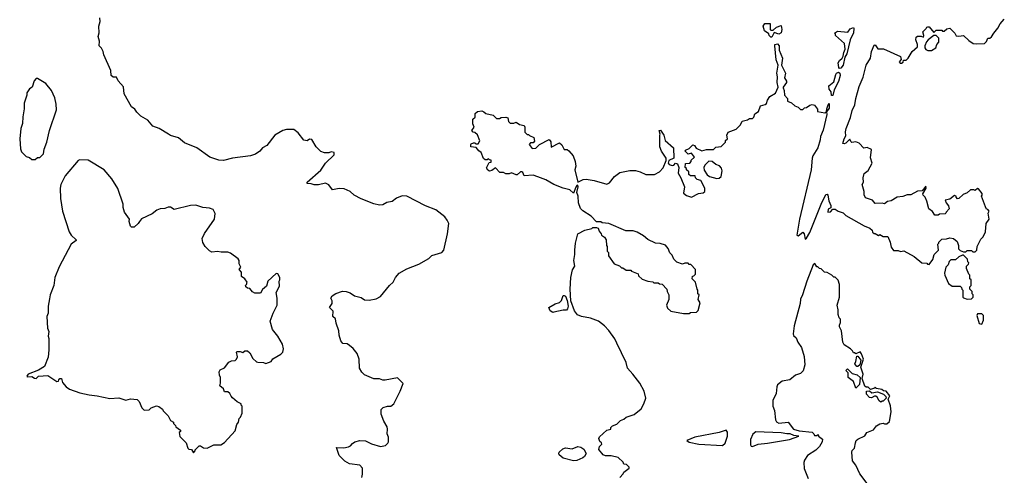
# Model space of a CAD drawing. Extents: x 2220333 to 2384341, y 721037 to 894043.
# Tile 276 of 325: x 2337890 to 2346470, y 833963 to 837931. Entities that reach past the tile are written whole.
import ezdxf

# ---------------------------------------------------------------- set-up
doc = ezdxf.new("R2010")
doc.units = 0

msp = doc.modelspace()

# ---------------------------------------------------------------- linework, layer by layer
at = {"layer": '0CON10XD'}
for points in [[(2340430.7, 836500.7), (2340395, 836504), (2340396.2, 836515), (2340515, 836620), (2340555, 836682.5), (2340630, 836755), (2340630, 836775), (2340605, 836780), (2340585, 836772.5), (2340545, 836772.5), (2340515, 836783.3), (2340472.7, 836822.7), (2340436.4, 836886.4), (2340415, 836890), (2340395, 836877.5), (2340365, 836882.5), (2340316.4, 836946.4), (2340280, 836975), (2340215, 836976), (2340184.3, 836965.7), (2340114.4, 836925.6), (2340043.2, 836836.8), (2340005.7, 836814.3), (2339982.7, 836787.3), (2339945, 836760), (2339900, 836745), (2339745, 836726.2), (2339665, 836704), (2339625, 836708.8), (2339547.5, 836735), (2339435, 836816.2), (2339325, 836858.8), (2339275, 836903.3), (2339205, 836922.5), (2339186.2, 836935), (2339106.7, 836985), (2339050, 837005), (2339006.7, 837055), (2338945, 837090), (2338910, 837125), (2338893, 837153), (2338865, 837172.5), (2338801.2, 837285), (2338795, 837347.5), (2338749.3, 837399.3), (2338735, 837430), (2338705, 837430), (2338687.5, 837445), (2338685, 837490), (2338622.5, 837625), (2338617.5, 837655), (2338603, 837683), (2338582.5, 837705), (2338586.7, 837745), (2338573.8, 837785), (2338583.6, 837816.4), (2338578.8, 837875), (2338590, 837915), (2338587, 837947)], [(2344955, 836257.5), (2344975, 836280), (2344995, 836280), (2345023, 836263), (2345065, 836250), (2345090, 836225), (2345250, 836135), (2345297, 836117), (2345318.3, 836098.3), (2345321.7, 836081.7), (2345335, 836070), (2345345, 836070), (2345375, 836052.5), (2345385, 836060), (2345415, 836043.3), (2345455, 836042), (2345476.2, 835995), (2345485, 835950), (2345505, 835920), (2345545, 835920), (2345565, 835912.5), (2345595, 835917.5), (2345685, 835867.5), (2345750, 835815), (2345795, 835810), (2345801.7, 835801.7), (2345815, 835800), (2345848.3, 835841.7), (2345860, 835885), (2345897, 835923), (2345890, 835975), (2345900, 835985), (2345900, 835995), (2345925, 836020), (2345965, 836022.5), (2345995, 836032.5), (2346027, 836027), (2346058.3, 835998.3), (2346070, 835965), (2346070, 835935), (2346085, 835920), (2346115, 835910), (2346135, 835910), (2346145, 835920), (2346185, 835920), (2346195, 835910), (2346215, 835910), (2346230, 835925), (2346233, 835957), (2346265, 836020), (2346285, 836040), (2346307.5, 836085), (2346313.3, 836155), (2346336.7, 836195), (2346330, 836245), (2346337.5, 836265), (2346327, 836277), (2346315, 836280), (2346305, 836300), (2346270, 836395), (2346277, 836403), (2346277, 836417), (2346245, 836457.5), (2346235, 836460), (2346215, 836442.5), (2346205, 836450), (2346175, 836450), (2346145, 836422.5), (2346110.7, 836409.3), (2346075, 836372.5), (2346061.7, 836371.7), (2346050, 836385), (2346050, 836395), (2346035, 836400), (2345995, 836367.5), (2345955, 836360), (2345962.5, 836335), (2345985, 836310), (2345990, 836285), (2345962.5, 836255), (2345960, 836245), (2345955, 836240), (2345905, 836237.5), (2345895, 836230), (2345865, 836230), (2345845, 836260), (2345813, 836283), (2345795, 836350), (2345780, 836385), (2345763, 836403), (2345760, 836415), (2345790, 836465), (2345785, 836480), (2345755, 836440), (2345715, 836437.5), (2345655, 836406.7), (2345623.9, 836406.1), (2345585, 836390), (2345535, 836386.7), (2345485, 836352.5), (2345453, 836347), (2345425, 836327.5), (2345405, 836332.5), (2345345, 836330), (2345320.7, 836360.7), (2345260.7, 836380.7), (2345247.5, 836405), (2345247.5, 836435), (2345230, 836495), (2345242.5, 836515), (2345240, 836555), (2345249.3, 836590.7), (2345283, 836617), (2345319.3, 836680.7), (2345303, 836727), (2345311.7, 836801.7), (2345275, 836816.7), (2345245, 836812.5), (2345206.1, 836856.1), (2345175, 836867.5), (2345142.5, 836862.5), (2345131.7, 836871.7), (2345125, 836890), (2345090, 836855), (2345075, 836850), (2345064.2, 836854.2), (2345074.3, 836895), (2345089.3, 836920.7), (2345086.9, 836955), (2345093.1, 836985), (2345129.5, 837080.5), (2345145, 837140), (2345168.8, 837191.2), (2345176.5, 837245), (2345205, 837348), (2345239.7, 837430.3), (2345265, 837536), (2345303.5, 837596.5), (2345311.5, 837655), (2345335, 837710), (2345345, 837712.5), (2345368.3, 837678.3), (2345416.4, 837676.4), (2345565, 837610), (2345570, 837585), (2345552.5, 837565), (2345563, 837553), (2345575, 837552.5), (2345588.3, 837561.7), (2345591.7, 837578.3), (2345615, 837580), (2345633, 837597), (2345667, 837653), (2345712.5, 837695), (2345712.5, 837715), (2345700, 837755), (2345701.7, 837778.3), (2345715, 837787.5), (2345745, 837787.5), (2345765, 837780), (2345770, 837795), (2345760, 837825), (2345790, 837855), (2345793.6, 837866.4), (2345805, 837870), (2345815, 837870), (2345855, 837820), (2345875, 837840), (2345925, 837840), (2345931.7, 837831.7), (2345945, 837830), (2345969.3, 837850.7), (2345995, 837856.7), (2346037.5, 837815), (2346051.7, 837791.7), (2346075, 837787.5), (2346115, 837792.5), (2346160.7, 837750.7), (2346200, 837725), (2346225, 837720), (2346296.4, 837723.6), (2346315, 837740), (2346325, 837770), (2346345, 837770), (2346359.3, 837780.7), (2346377.5, 837815), (2346413.6, 837856.4), (2346432.5, 837895), (2346470, 837935)], [(2344445, 837780), (2344435, 837780), (2344420, 837795), (2344418.3, 837808.3), (2344380, 837835), (2344367.5, 837875), (2344383, 837897), (2344428.3, 837898.3), (2344430, 837845), (2344435, 837840), (2344455, 837840), (2344485, 837867.5), (2344525, 837880), (2344530.5, 837845), (2344525, 837816.2), (2344505, 837806.7), (2344465, 837820), (2344445, 837780)], [(2345035, 837506.7), (2345026.7, 837515), (2345023.3, 837555), (2345032.5, 837575), (2345057.5, 837595), (2345067, 837613), (2345071.2, 837645), (2345083.3, 837675), (2345076.7, 837725), (2345000, 837795), (2345000, 837805), (2344990, 837815), (2345015, 837830), (2345107, 837823), (2345127, 837853), (2345155, 837862.5), (2345160, 837855), (2345155, 837817.5), (2345128.1, 837755), (2345096.9, 837635), (2345080, 837605), (2345066.7, 837535), (2345045, 837510), (2345035, 837506.7)], [(2345835, 837662.5), (2345872.5, 837685), (2345882.5, 837715), (2345898.8, 837735), (2345899.5, 837769.5), (2345875, 837792.5), (2345855, 837792.5), (2345807.5, 837755), (2345791.7, 837738.3), (2345777.5, 837705), (2345777.5, 837685), (2345785, 837672.5), (2345805, 837662.5), (2345835, 837662.5)], [(2343120, 833945), (2343150, 833975), (2343155, 833990), (2343200, 834025), (2343200, 834035), (2343178.3, 834058.3), (2343155, 834060), (2343148.3, 834078.3), (2343105, 834117.5), (2343045, 834132.5), (2342995, 834132.5), (2342975, 834142.5), (2342937.7, 834187.7), (2342942, 834215), (2342962.5, 834235), (2342960, 834245), (2342945, 834257.5), (2342936.7, 834285), (2342942, 834298), (2343005, 834357.5), (2343040, 834365), (2343041.7, 834378.3), (2343055, 834392.5), (2343092.3, 834407.7), (2343125, 834441.2), (2343155, 834451.2), (2343175, 834468.8), (2343245, 834493.8), (2343305, 834542.5), (2343330, 834585), (2343346.4, 834633.6), (2343332.5, 834695), (2343293.3, 834765), (2343233.3, 834845), (2343186.7, 834895), (2343173.8, 834945), (2343094.2, 835114.2), (2343075, 835152.5), (2343023.3, 835225), (2342987.5, 835265), (2342932.5, 835305), (2342865, 835331.2), (2342785, 835346), (2342751.2, 835361.2), (2342724, 835395), (2342694, 835484), (2342687.5, 835585), (2342693.8, 835685), (2342706.2, 835753.8), (2342727.5, 835785), (2342720, 835835), (2342728.8, 835885), (2342726.7, 835925), (2342733.3, 835985), (2342753.3, 836065), (2342815, 836096.7), (2342877, 836113), (2342885, 836120), (2342915, 836122.5), (2342930, 836115), (2342938.3, 836088.3), (2342957, 836067), (2342960, 836055), (2342986.4, 836036.4), (2343000, 836015), (2343002.5, 835965), (2343010, 835955), (2343010, 835915), (2343020, 835905), (2343020, 835875), (2343070, 835805), (2343117, 835787), (2343135, 835770), (2343145, 835770), (2343175, 835750), (2343215, 835750), (2343221.7, 835741.7), (2343278.3, 835718.3), (2343281.7, 835701.7), (2343315, 835670), (2343363, 835653), (2343407, 835647), (2343415, 835640), (2343455, 835640), (2343465, 835630), (2343488.3, 835628.3), (2343530, 835585), (2343533, 835563), (2343547.5, 835535), (2343547.5, 835495), (2343527.5, 835445), (2343535, 835420), (2343563, 835393), (2343675, 835372.5), (2343725, 835372.5), (2343735, 835380), (2343787, 835383), (2343801.7, 835398.3), (2343820, 835465), (2343802.5, 835495), (2343810, 835535), (2343800, 835545), (2343800, 835575), (2343793, 835583), (2343780, 835645), (2343750, 835675), (2343751.7, 835698.3), (2343765, 835700), (2343780, 835715), (2343780, 835755), (2343738.3, 835798.3), (2343725, 835800), (2343715, 835810), (2343685, 835810), (2343665, 835802.5), (2343615, 835820), (2343590, 835845), (2343575, 835880), (2343555, 835900), (2343541.7, 835938.3), (2343517, 835967), (2343471.7, 835981.7), (2343430, 835985), (2343365, 836017.5), (2343325, 836050), (2343271.7, 836081.7), (2343235, 836092.5), (2343173, 836093), (2343025, 836157.5), (2342965, 836162.5), (2342955, 836170), (2342915, 836170), (2342869.3, 836219.3), (2342796.4, 836266.4), (2342776.4, 836286.4), (2342758.8, 836335), (2342755.6, 836395.6), (2342746, 836425), (2342757.5, 836475), (2342755, 836490), (2342745, 836487.5), (2342735, 836472.5), (2342715, 836420), (2342685, 836448.8), (2342625, 836463.3), (2342545, 836496.7), (2342475, 836536.2), (2342405, 836563.3), (2342365, 836576.7), (2342285, 836570), (2342275, 836600), (2342265, 836607.5), (2342253, 836607), (2342225, 836580), (2342215, 836580), (2342175, 836597.5), (2342155, 836590), (2342125, 836590), (2342105, 836600), (2342075, 836600), (2342035, 836640), (2342005, 836617.5), (2341985, 836613.3), (2341969.3, 836619.3), (2341958.3, 836641.7), (2341981.7, 836688.3), (2341998.3, 836691.7), (2341998.3, 836708.3), (2341985, 836710), (2341975, 836720), (2341965, 836710), (2341945, 836710), (2341933, 836723), (2341910, 836775), (2341890, 836790), (2341868.3, 836818.3), (2341822.5, 836825), (2341820, 836845), (2341825, 836850), (2341845, 836860), (2341855, 836860), (2341865, 836850), (2341885, 836850), (2341900, 836875), (2341878.3, 836928.3), (2341855, 836950), (2341841.7, 836951.7), (2341830, 836965), (2341850, 836995), (2341837.5, 837025), (2341840, 837065), (2341858.3, 837081.7), (2341860, 837115), (2341878.3, 837131.7), (2341917, 837137), (2341935, 837130), (2341953, 837113), (2342015, 837100), (2342045, 837070), (2342071.7, 837071.7), (2342085, 837080), (2342125, 837082.5), (2342145, 837077.5), (2342150, 837045), (2342165, 837030), (2342195, 837030), (2342215, 837037.5), (2342245, 837017.5), (2342285, 837010), (2342292.5, 836995), (2342291.7, 836951.7), (2342311.7, 836931.7), (2342325, 836930), (2342331.7, 836921.7), (2342370, 836905), (2342377.5, 836872.5), (2342365, 836860), (2342341.7, 836858.3), (2342330, 836845), (2342355, 836810), (2342388.3, 836811.7), (2342420, 836845), (2342505, 836887.5), (2342517, 836867), (2342521.7, 836821.7), (2342595, 836860), (2342615, 836840), (2342635, 836800), (2342659.3, 836799.3), (2342675, 836790), (2342712.5, 836745), (2342731.2, 836695), (2342736.7, 836655), (2342726.7, 836625), (2342755, 836516.7), (2342800, 836540), (2342825, 836542.9), (2342895, 836530), (2343005, 836498), (2343029.7, 836510.3), (2343072.5, 836565), (2343120.7, 836599.3), (2343207, 836617), (2343255, 836617.5), (2343297, 836607), (2343345, 836582.5), (2343423, 836583), (2343465, 836607.5), (2343498, 836642), (2343522.5, 836705), (2343522.5, 836725), (2343482.5, 836785), (2343467.5, 836825), (2343467.5, 836925), (2343472.5, 836935), (2343463.8, 836965), (2343475, 836970), (2343502.5, 836925), (2343515, 836880), (2343586.2, 836815), (2343590, 836725), (2343547.5, 836705), (2343540.7, 836680.7), (2343549.2, 836669.2), (2343575, 836661.9), (2343590, 836665), (2343605, 836682.5), (2343622.5, 836675), (2343632.5, 836645), (2343627.5, 836595), (2343652.5, 836555), (2343683.3, 836475), (2343675, 836420), (2343699.3, 836399.3), (2343745, 836386.7), (2343805, 836417.5), (2343847, 836423), (2343860, 836435), (2343860, 836465), (2343825, 836530), (2343795, 836540), (2343780, 836555), (2343775, 836570), (2343735, 836570), (2343721.7, 836581.7), (2343720, 836605), (2343700, 836625), (2343700, 836635), (2343690, 836645), (2343691.7, 836678.3), (2343728.3, 836681.7), (2343740, 836695), (2343741.7, 836708.3), (2343770, 836735), (2343745, 836770), (2343715, 836760), (2343690, 836785), (2343692.5, 836795), (2343725, 836810), (2343755, 836840), (2343770, 836835), (2343785, 836812.5), (2343835, 836790), (2343875, 836800), (2343935, 836800), (2343955, 836820), (2344001.7, 836828.3), (2344040, 836865), (2344041.7, 836878.3), (2344057, 836893), (2344052.5, 836925), (2344065, 836952.5), (2344133, 836977), (2344172.5, 837015), (2344185, 837047.5), (2344231.7, 837058.3), (2344248.3, 837071.7), (2344275, 837070), (2344287, 837083), (2344295, 837110), (2344328.8, 837131.2), (2344345, 837180), (2344387.3, 837192.7), (2344397.5, 837202.5), (2344405, 837230), (2344427, 837263), (2344475, 837290), (2344498, 837345), (2344489.4, 837385), (2344494.2, 837435), (2344486.5, 837465), (2344500, 837535), (2344481.4, 837581.4), (2344470, 837705), (2344470, 837715), (2344495, 837722.5), (2344508.8, 837705), (2344508, 837665), (2344536, 837595), (2344528, 837535), (2344563.8, 837465), (2344553.3, 837425), (2344572.5, 837395), (2344572.5, 837385), (2344543.3, 837345), (2344543.6, 837336.4), (2344551.2, 837315), (2344553.8, 837275), (2344580, 837245), (2344581.7, 837221.7), (2344615, 837207.5), (2344645, 837180), (2344675, 837170), (2344695, 837150), (2344715, 837150), (2344730, 837165), (2344745, 837167.5), (2344775, 837187.5), (2344795, 837192.5), (2344815, 837187.5), (2344841.7, 837151.7), (2344841.7, 837131.7), (2344905, 837120), (2344920, 837130), (2344922.5, 837155), (2344935, 837190), (2344945, 837200), (2344945, 837160), (2344920, 837130), (2344922.5, 837105), (2344890.5, 836969.5), (2344867.5, 836915), (2344865.5, 836885), (2344845, 836813.8), (2344802, 836745), (2344796.2, 836725), (2344785.7, 836625), (2344684.4, 836195), (2344663.3, 836055), (2344675, 836050), (2344715, 836080), (2344726.7, 836065), (2344735, 836020), (2344745, 836027.5), (2344775, 836077.5), (2344874.4, 836325), (2344915, 836410), (2344925, 836412.5), (2344931.7, 836401.7), (2344940, 836355), (2344957, 836313), (2344957, 836293), (2344935, 836280), (2344932.5, 836255), (2344955, 836257.5)], [(2338025, 836712.5), (2338045, 836730), (2338065, 836730), (2338097, 836763), (2338102.5, 836805), (2338126.4, 836863.6), (2338150, 836965), (2338211.2, 837145), (2338208.8, 837195), (2338195, 837250), (2338166.7, 837315), (2338116.4, 837376.4), (2338045, 837420), (2338035, 837420), (2338015, 837400), (2337997.5, 837345), (2337975, 837330), (2337952.5, 837295), (2337952.5, 837275), (2337930, 837205), (2337930, 837155), (2337916.2, 837085), (2337913.6, 837026.4), (2337901.2, 836985), (2337890, 836895), (2337897, 836807), (2337905, 836780), (2337945, 836740), (2337975, 836730), (2337995, 836712.5), (2338025, 836712.5)], [(2344975, 837270), (2344965, 837270), (2344961.7, 837301.7), (2344942.5, 837325), (2344940, 837355), (2344985, 837390), (2345002.5, 837455), (2345007.5, 837465), (2345025, 837473.3), (2345038, 837465), (2345040, 837445), (2345025, 837393.3), (2344988.3, 837321.7), (2344975, 837270)], [(2339405, 834160), (2339420, 834175), (2339420, 834185), (2339455, 834220), (2339465, 834220), (2339493, 834203), (2339525, 834200), (2339583, 834227), (2339641.7, 834228.3), (2339675, 834247.5), (2339768.3, 834351.7), (2339782.5, 834405), (2339797.5, 834425), (2339803, 834457), (2339815, 834470), (2339830, 834505), (2339830, 834565), (2339820, 834575), (2339820, 834585), (2339785, 834602.5), (2339745, 834637.5), (2339731.7, 834651.7), (2339722.5, 834675), (2339705, 834690), (2339675, 834690), (2339666.4, 834716.4), (2339633, 834743), (2339640, 834765), (2339640, 834815), (2339630, 834835), (2339627.5, 834865), (2339637, 834883), (2339675, 834900), (2339713, 834947), (2339735, 834960), (2339767, 834963), (2339780, 834975), (2339787.5, 834995), (2339780, 835035), (2339785, 835040), (2339811.7, 835041.7), (2339835, 835032.5), (2339853, 835047), (2339875, 835047.5), (2339895, 835030), (2339920.7, 834980.7), (2339955, 834952.5), (2339965, 834947.5), (2340015, 834946.7), (2340035, 834937.5), (2340080, 834955), (2340095, 834977.5), (2340165, 835017.5), (2340182.5, 835035), (2340187.5, 835065), (2340180, 835105), (2340138.8, 835175), (2340094.1, 835234.1), (2340072.9, 835305), (2340098, 835375), (2340133.8, 835445), (2340133.8, 835505), (2340123.9, 835556.1), (2340155, 835610), (2340152.5, 835655), (2340157.5, 835665), (2340157.5, 835685), (2340138.3, 835718.3), (2340125, 835720), (2340052.5, 835655), (2340040.7, 835609.3), (2340005, 835582.5), (2339989.3, 835550.7), (2339938.3, 835548.3), (2339920, 835560), (2339895, 835590), (2339875, 835592.5), (2339860, 835605), (2339857.5, 835615), (2339867.5, 835625), (2339872.5, 835645), (2339853, 835673), (2339823.3, 835695), (2339821.7, 835731.7), (2339802.5, 835755), (2339817.5, 835775), (2339802.5, 835805), (2339802.5, 835835), (2339795, 835847.5), (2339728.3, 835898.3), (2339705, 835907.5), (2339645, 835906.7), (2339615, 835913.3), (2339565, 835907.5), (2339545, 835917.5), (2339507.5, 835955), (2339485, 835990), (2339480, 836025), (2339501.7, 836068.3), (2339586.7, 836195), (2339593, 836243), (2339575, 836277.5), (2339545, 836290), (2339487, 836297), (2339425, 836316.7), (2339377, 836313), (2339235, 836276.7), (2339205, 836298.8), (2339185, 836298.8), (2339155, 836286.7), (2339113, 836283), (2339085, 836273.3), (2339045, 836241.2), (2338952.4, 836197.6), (2338933, 836173), (2338923.3, 836155), (2338887.5, 836125), (2338865, 836123.8), (2338855, 836132.5), (2338844, 836175), (2338846.2, 836195), (2338802.5, 836255), (2338792.5, 836295), (2338792.5, 836325), (2338745, 836460), (2338692.5, 836545), (2338625, 836622.5), (2338487, 836707), (2338415, 836710), (2338400, 836705), (2338285, 836570), (2338247.5, 836495), (2338243.3, 836465), (2338246.7, 836375), (2338263.8, 836265), (2338322.5, 836085), (2338340, 836055), (2338382.5, 836015), (2338381.7, 836008.3), (2338337.5, 835975), (2338235, 835780), (2338196.7, 835685), (2338186.7, 835615), (2338156.1, 835533.9), (2338149.3, 835499.3), (2338137.5, 835435), (2338136.7, 835375), (2338127.5, 835345), (2338132.5, 835245), (2338142.5, 835215), (2338137.5, 835175), (2338142.5, 835155), (2338142.5, 835055), (2338137, 834993), (2338105, 834910), (2338055, 834880), (2337965, 834842.5), (2337953, 834827), (2337955, 834820), (2337995, 834822.5), (2338018.3, 834808.3), (2338035, 834807.5), (2338055, 834827.5), (2338135, 834832.5), (2338215, 834780), (2338228.3, 834781.7), (2338230, 834795), (2338240, 834805), (2338255, 834807.5), (2338261.7, 834771.7), (2338293.6, 834733.6), (2338325, 834713.3), (2338415, 834680), (2338495, 834663.3), (2338566.4, 834656.4), (2338675, 834632.5), (2338755, 834637.5), (2338815, 834617.5), (2338855, 834630), (2338915, 834622.5), (2338932.5, 834605), (2338955, 834550), (2338975, 834530), (2339017, 834533), (2339035, 834550), (2339083, 834567), (2339101.7, 834561.7), (2339135, 834540), (2339140, 834525), (2339185, 834480), (2339205, 834440), (2339230, 834425), (2339230, 834415), (2339247, 834397), (2339250, 834385), (2339290, 834355), (2339290, 834345), (2339280, 834335), (2339285, 834300), (2339340, 834245), (2339355, 834200), (2339365, 834190), (2339388.3, 834188.3), (2339405, 834160)], [(2343965, 836547.5), (2343985, 836550), (2344002.5, 836565), (2344012.5, 836615), (2344007, 836637), (2343988.3, 836658.3), (2343955, 836670), (2343925, 836697.5), (2343895, 836700), (2343860, 836665), (2343852.5, 836645), (2343855, 836620), (2343880.7, 836580.7), (2343900, 836565), (2343965, 836547.5)], [(2340871.9, 833945), (2340877.6, 833972.4), (2340876.9, 834025), (2340855, 834051.4), (2340765, 834062.2), (2340724.2, 834085), (2340673.8, 834135), (2340650, 834205), (2340715, 834201.2), (2340755, 834210), (2340771.7, 834218.3), (2340788.8, 834241.2), (2340810, 834255), (2340855, 834266), (2340902.3, 834262.3), (2340955, 834236.7), (2341035, 834213.8), (2341078.3, 834221.7), (2341098.3, 834241.7), (2341103.3, 834255), (2341102.5, 834295), (2341093.3, 834325), (2341096.2, 834365), (2341091.2, 834385), (2341063.9, 834433.9), (2341040, 834495), (2341040, 834535), (2341057.5, 834555), (2341095, 834564.3), (2341125, 834564.3), (2341150, 834585), (2341206.7, 834695), (2341231.7, 834761.7), (2341181.7, 834811.7), (2341075, 834791.2), (2341055, 834791.2), (2341025, 834803.3), (2340975, 834802.5), (2340895, 834837.5), (2340870.5, 834860.5), (2340850, 834895), (2340848.8, 834975), (2340831.2, 835025), (2340797.1, 835067.1), (2340765, 835092.5), (2340745, 835107.5), (2340705, 835110), (2340687.5, 835135), (2340673.3, 835185), (2340671.7, 835221.7), (2340648.3, 835288.3), (2340642.5, 835325), (2340620, 835345), (2340621.7, 835391.7), (2340590, 835425), (2340611.7, 835458.3), (2340611.7, 835481.7), (2340602.5, 835505), (2340613.6, 835526.4), (2340645, 835547.5), (2340703.9, 835566.1), (2340735, 835563.8), (2340771.2, 835551.2), (2340807.5, 835525), (2340865, 835511.2), (2340895, 835490), (2340935, 835488), (2340995, 835501.4), (2341035, 835519.2), (2341112.5, 835615), (2341143.8, 835645), (2341163.8, 835685), (2341197.7, 835722.3), (2341265, 835761.2), (2341367.7, 835802.3), (2341455, 835852.5), (2341482.3, 835877.7), (2341567.5, 835905), (2341585, 835922.5), (2341618.8, 836065), (2341628.8, 836155), (2341616.2, 836185), (2341595, 836213.3), (2341515.7, 836275.7), (2341425, 836311.2), (2341265, 836394), (2341224.2, 836395.8), (2341174.3, 836375.7), (2341135, 836348.8), (2341090.5, 836339.5), (2341055, 836317.5), (2341025, 836316.7), (2340975, 836326.7), (2340865, 836370), (2340805, 836402.5), (2340770, 836435), (2340717, 836457), (2340675, 836460), (2340615, 836450), (2340583, 836493), (2340555, 836506.7), (2340495, 836492.5), (2340455, 836492.5), (2340430.7, 836500.7)], [(2346145, 835497.5), (2346185, 835500), (2346200, 835515), (2346200, 835535), (2346190, 835545), (2346190, 835565), (2346170, 835585), (2346170, 835605), (2346180, 835615), (2346180, 835665), (2346170, 835675), (2346170, 835705), (2346160, 835715), (2346140, 835765), (2346140, 835785), (2346157, 835803), (2346160, 835815), (2346153, 835823), (2346150, 835845), (2346115, 835880), (2346105, 835880), (2346073, 835867), (2346045, 835840), (2346005, 835840), (2345990, 835825), (2345980, 835795), (2345960, 835775), (2345950, 835725), (2345952.5, 835705), (2345982.5, 835635), (2346015, 835610), (2346085, 835610), (2346098.3, 835598.3), (2346100, 835585), (2346110, 835575), (2346110, 835515), (2346115, 835510), (2346145, 835497.5)], [(2345335, 833810), (2345210, 833975), (2345175, 834050), (2345148.3, 834088.3), (2345140, 834165), (2345145, 834180), (2345165, 834200), (2345172.5, 834245), (2345180, 834265), (2345192.7, 834277.3), (2345255, 834307.5), (2345273, 834337), (2345330.7, 834359.3), (2345357.5, 834395), (2345385, 834412.5), (2345415, 834417.5), (2345425, 834410), (2345445, 834410), (2345468.3, 834431.7), (2345483.3, 834515), (2345478.3, 834568.3), (2345456.7, 834625), (2345472.5, 834655), (2345440, 834695), (2345418.3, 834698.3), (2345401.7, 834711.7), (2345355, 834720), (2345345, 834730), (2345338.3, 834721.7), (2345305, 834710), (2345285, 834730), (2345265, 834730), (2345255, 834740), (2345232.5, 834805), (2345240, 834845), (2345220, 834905), (2345242.5, 834975), (2345225, 835020), (2345215, 835037.5), (2345175, 835020), (2345165, 835030), (2345155, 835030), (2345148.3, 835048.3), (2345130, 835065), (2345075, 835100), (2345063.6, 835123.6), (2345051.7, 835221.7), (2345032.5, 835255), (2345035, 835270), (2345042.5, 835295), (2345041.7, 835321.7), (2345030, 835335), (2345022.5, 835365), (2345022.5, 835405), (2345012.5, 835445), (2345032.5, 835515), (2345032.5, 835625), (2345021.7, 835661.7), (2344995, 835690), (2344985, 835690), (2344967, 835707), (2344925, 835730), (2344903, 835733), (2344875, 835760), (2344860, 835765), (2344845, 835780), (2344835, 835780), (2344818.3, 835808.3), (2344805, 835797.5), (2344749.4, 835655), (2344712.7, 835535), (2344693.6, 835496.4), (2344689.8, 835460.2), (2344638.9, 835265), (2344630, 835195), (2344631.7, 835181.7), (2344655, 835160), (2344671.7, 835121.7), (2344702.5, 835075), (2344726.4, 834996.4), (2344732.5, 834925), (2344717, 834873), (2344695, 834850), (2344650, 834835), (2344600, 834795), (2344535, 834782.5), (2344495, 834750), (2344487.5, 834735), (2344481.4, 834675), (2344454.3, 834614.3), (2344454.3, 834564.3), (2344468.3, 834528.3), (2344477.5, 834445), (2344485, 834430), (2344505, 834417.5), (2344587, 834427), (2344633.9, 834363.9), (2344681.7, 834351.7), (2344795, 834337.5), (2344810, 834325), (2344815, 834310), (2344835, 834310), (2344847, 834317), (2344850, 834305), (2344885, 834277.5), (2344883.8, 834255), (2344860, 834215), (2344828.2, 834181.8), (2344754.5, 834135.5), (2344728.8, 834095), (2344723.8, 834075), (2344727, 834023), (2344760, 833935)], [(2342535, 835381.2), (2342512.5, 835395), (2342500, 835425), (2342555, 835456.2), (2342595, 835466.7), (2342610, 835485), (2342625, 835530), (2342635, 835530), (2342645, 835522.5), (2342661.2, 835485), (2342670, 835435), (2342665, 835412.5), (2342655, 835400), (2342625, 835402), (2342545, 835383.8), (2342535, 835381.2)], [(2346275, 835280), (2346290, 835315), (2346290, 835355), (2346275, 835370), (2346235, 835370), (2346230, 835355), (2346250, 835285), (2346275, 835280)], [(2345195, 834910), (2345185, 834910), (2345167.5, 834935), (2345177, 834953), (2345185, 835000), (2345195, 835000), (2345220, 834965), (2345210, 834925), (2345195, 834910)], [(2345175, 834722.5), (2345155, 834780), (2345110, 834815), (2345110, 834855), (2345090, 834875), (2345105, 834890), (2345145, 834850), (2345188.3, 834838.3), (2345212.5, 834815), (2345206.7, 834755), (2345175, 834722.5)], [(2345395, 834600), (2345380.7, 834610.7), (2345363, 834643), (2345351.7, 834651.7), (2345338.3, 834651.7), (2345311.7, 834638.3), (2345295, 834640), (2345268.3, 834668.3), (2345270, 834695), (2345295, 834700), (2345315, 834680), (2345365, 834690), (2345418.3, 834668.3), (2345438.3, 834648.3), (2345440, 834635), (2345415, 834610), (2345405, 834610), (2345395, 834600)], [(2344015, 834222.6), (2344036.9, 834243.1), (2344057.9, 834305), (2344059.1, 834339.1), (2344045, 834356.9), (2343984.8, 834335.2), (2343773.8, 834295), (2343702.5, 834265), (2343725, 834252.9), (2343807.5, 834235), (2344015, 834222.6)], [(2344275, 834214.7), (2344326.3, 834233.7), (2344405, 834241.6), (2344597.5, 834275), (2344680, 834305), (2344635, 834310), (2344605, 834323.8), (2344575, 834322.9), (2344525, 834332.2), (2344305, 834342.8), (2344277.6, 834322.4), (2344257.5, 834275), (2344258.2, 834228.2), (2344265, 834215.5), (2344275, 834214.7)], [(2342715, 834090), (2342625, 834113.3), (2342591.7, 834141.7), (2342586.7, 834155), (2342590, 834165), (2342622.5, 834195), (2342645, 834201.2), (2342705, 834193.3), (2342755, 834213.8), (2342779.5, 834209.5), (2342805, 834190), (2342826.4, 834153.6), (2342813, 834127), (2342796.1, 834113.9), (2342745, 834093.3), (2342715, 834090)]]:
    msp.add_lwpolyline(points, dxfattribs=at)

doc.saveas('drawing.dxf')
